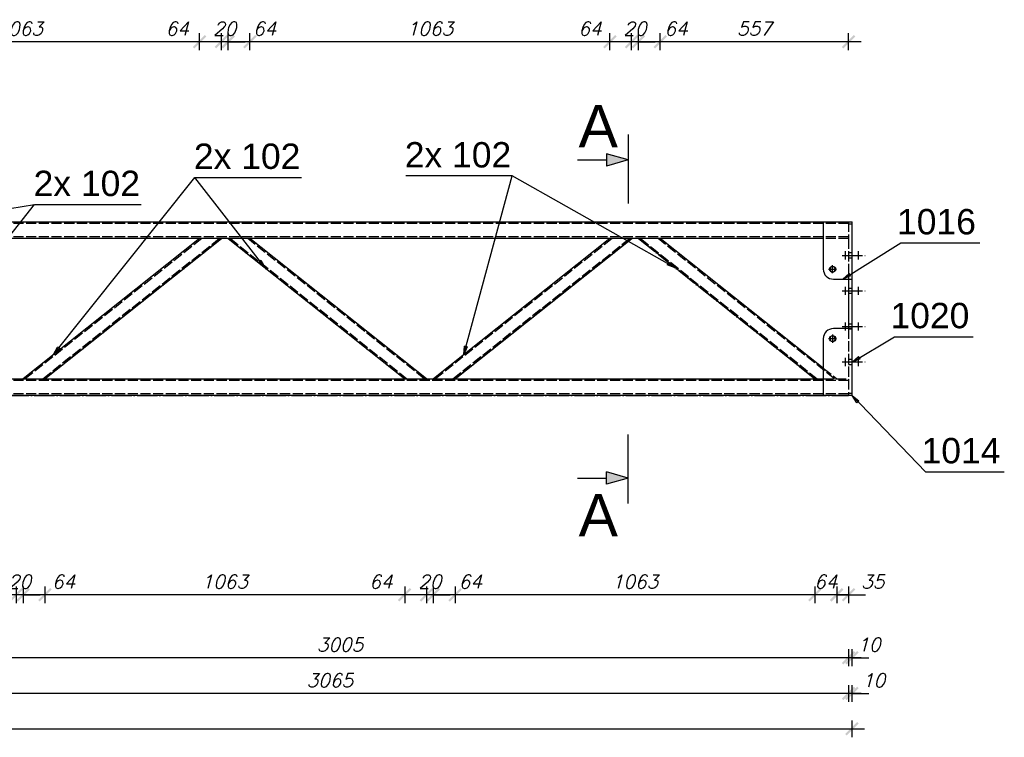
# Model space of a CAD drawing. Header units: millimetres. Extents: x 1814 to 94182, y 11562 to 49454.
# Tile 333 of 656: x 26336 to 26627, y 20977 to 21189. Entities that reach past the tile are written whole.
import ezdxf

# ---------------------------------------------------------------- set-up
doc = ezdxf.new("R2010")
doc.units = ezdxf.units.MM
doc.linetypes.add('ACAD_ISO02W100', pattern=[15, 12, -3])
doc.linetypes.add('ACAD_ISO04W100', pattern=[30, 24, -3, 0, -3])
doc.layers.add('wymiar', color=135, linetype='Continuous', lineweight=9)
doc.styles.add('ARIAL', font='arial.ttf')
doc.styles.add('CutSymbolDown', font='arial.ttf', dxfattribs={"height": 5})
doc.styles.add('CutSymbolUp', font='arial.ttf', dxfattribs={"height": 5})
doc.styles.add('WYMIARY', font='simplex.shx', dxfattribs={"oblique": 15})
doc.dimstyles.new('1-25', dxfattribs={"dimscale": 25, "dimtxt": 0.16, "dimasz": 0.2, "dimexe": 0.1, "dimexo": 0.1, "dimgap": 0.075, "dimtad": 1, "dimdec": 0, "dimlfac": 10, "dimrnd": 0.01, "dimzin": 9, "dimtxsty": 'WYMIARY', "dimblk": 'ARCHTICK', "dimcen": 0.2, "dimdle": 0.15, "dimadec": 1, "dimazin": 1, "dimtfac": 1, "dimtdec": 0, "dimtix": 1, "dimtmove": 2, "dimatfit": 3, "dimldrblk": 'ARCHTICK', "dimfxl": 0, "dimarcsym": 0})

# ---------------------------------------------------------------- blocks, each defined once
blk = doc.blocks.new('sectionup')
blk.add_hatch(color=256).paths.add_polyline_path([(-2.55, 0.73), (-2.55, -0.73), (0, 0)])
at = {"color": 7, "linetype": 'Continuous'}
for p, q in [((0, 3), (0, -5.15)), ((-6, 0), (-2.55, 0))]:
    blk.add_line(p, q, dxfattribs=at)
for p, q in [((0, 0), (-2.55, 0.73)), ((-2.55, 0.73), (-2.55, -0.73)), ((0, 0), (-2.55, -0.73))]:
    blk.add_line(p, q)
blk = doc.blocks.new('sectiondown')
blk.add_hatch(color=256).paths.add_polyline_path([(0, 0), (-2.55, 0.73), (-2.55, -0.73)])
at = {"color": 7, "linetype": 'Continuous'}
for p, q in [((0, -3), (0, 5.15)), ((-6, 0), (-2.55, 0))]:
    blk.add_line(p, q, dxfattribs=at)
for p, q in [((0, 0), (-2.55, 0.73)), ((-2.55, -0.73), (-2.55, 0.73)), ((0, 0), (-2.55, -0.73))]:
    blk.add_line(p, q)
blk = doc.blocks.new('_ARCHTICK')
at = {"color": 0, "linetype": 'ByBlock', "lineweight": -2}
blk.add_solid([(0.398, 0.309), (0.309, 0.398), (-0.309, -0.398), (-0.398, -0.309)], dxfattribs=at)
blk = doc.blocks.new('*D2471')
at = {"layer": 'Defpoints', "color": 0}
for p in [(26581.34, 21129.74), (26582.34, 21129.74), (26581.34, 21000.91)]:
    blk.add_point(p, dxfattribs=at)
at = {"layer": 'wymiar', "color": 0, "lineweight": -2}
for p, q in [((26581.34, 21003.41), (26581.34, 20998.41)), ((26582.34, 21003.41), (26582.34, 20998.41)), ((26581.34, 21000.91), (26576.34, 21000.91)), ((26582.34, 21000.91), (26581.34, 21000.91)), ((26582.34, 21000.91), (26587.34, 21000.91))]:
    blk.add_line(p, q, dxfattribs=at)
at = {"layer": 'wymiar', "color": 0, "lineweight": -2, "xscale": 5, "yscale": 5, "zscale": 5}
blk.add_blockref('_ARCHTICK', (26581.34, 21000.91), dxfattribs=at)
at = {"layer": 'wymiar', "color": 0, "lineweight": -2, "xscale": 5, "yscale": 5, "zscale": 5, "rotation": 180}
blk.add_blockref('_ARCHTICK', (26582.34, 21000.91), dxfattribs=at)
at = {"layer": 'wymiar', "color": 0, "insert": (26587.38, 21004.78), "char_height": 4, "attachment_point": 5, "style": 'WYMIARY'}
blk.add_mtext('10', dxfattribs=at)
blk = doc.blocks.new('*D2472')
at = {"layer": 'Defpoints', "color": 0}
for p in [(26581.34, 21129.74), (26280.85, 21115.75), (26280.85, 21000.91)]:
    blk.add_point(p, dxfattribs=at)
at = {"layer": 'wymiar', "color": 0, "lineweight": -2}
for p, q in [((26280.85, 21003.41), (26280.85, 20998.41)), ((26581.34, 21003.41), (26581.34, 20998.41)), ((26585.09, 21000.91), (26277.1, 21000.91))]:
    blk.add_line(p, q, dxfattribs=at)
at = {"layer": 'wymiar', "color": 0, "lineweight": -2, "xscale": 5, "yscale": 5, "zscale": 5, "rotation": 180}
blk.add_blockref('_ARCHTICK', (26280.85, 21000.91), dxfattribs=at)
at = {"layer": 'wymiar', "color": 0, "lineweight": -2, "xscale": 5, "yscale": 5, "zscale": 5}
blk.add_blockref('_ARCHTICK', (26581.34, 21000.91), dxfattribs=at)
at = {"layer": 'wymiar', "color": 0, "insert": (26431.1, 21004.78), "char_height": 4, "attachment_point": 5, "style": 'WYMIARY'}
blk.add_mtext('3005', dxfattribs=at)
blk = doc.blocks.new('*D2478')
at = {"layer": 'Defpoints', "color": 0}
for p in [(26581.34, 21078.34), (26582.34, 21078.34), (26581.34, 20990.35)]:
    blk.add_point(p, dxfattribs=at)
at = {"layer": 'wymiar', "color": 0, "lineweight": -2}
for p, q in [((26581.34, 20992.85), (26581.34, 20987.85)), ((26582.34, 20992.85), (26582.34, 20987.85)), ((26581.34, 20990.35), (26576.34, 20990.35)), ((26582.34, 20990.35), (26581.34, 20990.35)), ((26582.34, 20990.35), (26587.34, 20990.35))]:
    blk.add_line(p, q, dxfattribs=at)
at = {"layer": 'wymiar', "color": 0, "lineweight": -2, "xscale": 5, "yscale": 5, "zscale": 5}
blk.add_blockref('_ARCHTICK', (26581.34, 20990.35), dxfattribs=at)
at = {"layer": 'wymiar', "color": 0, "lineweight": -2, "xscale": 5, "yscale": 5, "zscale": 5, "rotation": 180}
blk.add_blockref('_ARCHTICK', (26582.34, 20990.35), dxfattribs=at)
at = {"layer": 'wymiar', "color": 0, "insert": (26588.74, 20994.22), "char_height": 4, "attachment_point": 5, "style": 'WYMIARY'}
blk.add_mtext('10', dxfattribs=at)
blk = doc.blocks.new('*D2479')
at = {"layer": 'Defpoints', "color": 0}
for p in [(26274.85, 21105.46), (26581.34, 21078.34), (26274.85, 20990.35)]:
    blk.add_point(p, dxfattribs=at)
at = {"layer": 'wymiar', "color": 0, "lineweight": -2}
for p, q in [((26274.85, 20992.85), (26274.85, 20987.85)), ((26581.34, 20992.85), (26581.34, 20987.85)), ((26585.09, 20990.35), (26271.1, 20990.35))]:
    blk.add_line(p, q, dxfattribs=at)
at = {"layer": 'wymiar', "color": 0, "lineweight": -2, "xscale": 5, "yscale": 5, "zscale": 5, "rotation": 180}
blk.add_blockref('_ARCHTICK', (26274.85, 20990.35), dxfattribs=at)
at = {"layer": 'wymiar', "color": 0, "lineweight": -2, "xscale": 5, "yscale": 5, "zscale": 5}
blk.add_blockref('_ARCHTICK', (26581.34, 20990.35), dxfattribs=at)
at = {"layer": 'wymiar', "color": 0, "insert": (26428.1, 20994.22), "char_height": 4, "attachment_point": 5, "style": 'WYMIARY'}
blk.add_mtext('3065', dxfattribs=at)
blk = doc.blocks.new('*D2485')
at = {"layer": 'Defpoints', "color": 0}
for p in [(25512.37, 21104.04), (26582.34, 21104.04), (26582.34, 20979.9)]:
    blk.add_point(p, dxfattribs=at)
at = {"layer": 'wymiar', "color": 0, "lineweight": -2}
for p, q in [((25512.37, 20982.4), (25512.37, 20977.4)), ((26582.34, 20982.4), (26582.34, 20977.4)), ((25508.62, 20979.9), (26586.09, 20979.9))]:
    blk.add_line(p, q, dxfattribs=at)
at = {"layer": 'wymiar', "color": 0, "lineweight": -2, "xscale": 5, "yscale": 5, "zscale": 5, "rotation": 180}
blk.add_blockref('_ARCHTICK', (25512.37, 20979.9), dxfattribs=at)
at = {"layer": 'wymiar', "color": 0, "lineweight": -2, "xscale": 5, "yscale": 5, "zscale": 5}
blk.add_blockref('_ARCHTICK', (26582.34, 20979.9), dxfattribs=at)
at = {"layer": 'wymiar', "color": 0, "insert": (26047.35, 20983.78), "char_height": 4, "attachment_point": 5, "style": 'WYMIARY'}
blk.add_mtext('10700', dxfattribs=at)
blk = doc.blocks.new('*D2486')
at = {"layer": 'Defpoints', "color": 0}
for p in [(26525.68, 21182.92), (26525.68, 21124.74), (26581.34, 21124.74)]:
    blk.add_point(p, dxfattribs=at)
at = {"layer": 'wymiar', "color": 0, "lineweight": -2}
for p, q in [((26525.68, 21180.42), (26525.68, 21185.42)), ((26581.34, 21180.42), (26581.34, 21185.42)), ((26585.09, 21182.92), (26521.93, 21182.92))]:
    blk.add_line(p, q, dxfattribs=at)
at = {"layer": 'wymiar', "color": 0, "lineweight": -2, "xscale": 5, "yscale": 5, "zscale": 5, "rotation": 180}
blk.add_blockref('_ARCHTICK', (26525.68, 21182.92), dxfattribs=at)
at = {"layer": 'wymiar', "color": 0, "lineweight": -2, "xscale": 5, "yscale": 5, "zscale": 5}
blk.add_blockref('_ARCHTICK', (26581.34, 21182.92), dxfattribs=at)
at = {"layer": 'wymiar', "color": 0, "insert": (26553.51, 21186.79), "char_height": 4, "attachment_point": 5, "style": 'WYMIARY'}
blk.add_mtext('557', dxfattribs=at)
blk = doc.blocks.new('*D2487')
at = {"layer": 'Defpoints', "color": 0}
for p in [(26519.25, 21182.92), (26519.25, 21124.74), (26525.68, 21124.74)]:
    blk.add_point(p, dxfattribs=at)
at = {"layer": 'wymiar', "color": 0, "lineweight": -2}
for p, q in [((26519.25, 21180.42), (26519.25, 21185.42)), ((26525.68, 21180.42), (26525.68, 21185.42)), ((26529.43, 21182.92), (26515.5, 21182.92))]:
    blk.add_line(p, q, dxfattribs=at)
at = {"layer": 'wymiar', "color": 0, "lineweight": -2, "xscale": 5, "yscale": 5, "zscale": 5, "rotation": 180}
blk.add_blockref('_ARCHTICK', (26519.25, 21182.92), dxfattribs=at)
at = {"layer": 'wymiar', "color": 0, "lineweight": -2, "xscale": 5, "yscale": 5, "zscale": 5}
blk.add_blockref('_ARCHTICK', (26525.68, 21182.92), dxfattribs=at)
at = {"layer": 'wymiar', "color": 0, "insert": (26530.37, 21186.79), "char_height": 4, "attachment_point": 5, "style": 'WYMIARY'}
blk.add_mtext('64', dxfattribs=at)
blk = doc.blocks.new('*D2488')
at = {"layer": 'Defpoints', "color": 0}
for p in [(26517.25, 21182.92), (26517.25, 21124.74), (26519.25, 21124.74)]:
    blk.add_point(p, dxfattribs=at)
at = {"layer": 'wymiar', "color": 0, "lineweight": -2}
for p, q in [((26517.25, 21180.42), (26517.25, 21185.42)), ((26519.25, 21180.42), (26519.25, 21185.42)), ((26517.25, 21182.92), (26512.25, 21182.92)), ((26519.25, 21182.92), (26517.25, 21182.92)), ((26519.25, 21182.92), (26524.25, 21182.92))]:
    blk.add_line(p, q, dxfattribs=at)
at = {"layer": 'wymiar', "color": 0, "lineweight": -2, "xscale": 5, "yscale": 5, "zscale": 5}
blk.add_blockref('_ARCHTICK', (26517.25, 21182.92), dxfattribs=at)
at = {"layer": 'wymiar', "color": 0, "lineweight": -2, "xscale": 5, "yscale": 5, "zscale": 5, "rotation": 180}
blk.add_blockref('_ARCHTICK', (26519.25, 21182.92), dxfattribs=at)
at = {"layer": 'wymiar', "color": 0, "insert": (26518.25, 21186.79), "char_height": 4, "attachment_point": 5, "style": 'WYMIARY'}
blk.add_mtext('20', dxfattribs=at)
blk = doc.blocks.new('*D2489')
at = {"layer": 'Defpoints', "color": 0}
for p in [(26510.81, 21182.92), (26510.81, 21124.74), (26517.25, 21124.74)]:
    blk.add_point(p, dxfattribs=at)
at = {"layer": 'wymiar', "color": 0, "lineweight": -2}
for p, q in [((26510.81, 21180.42), (26510.81, 21185.42)), ((26517.25, 21180.42), (26517.25, 21185.42)), ((26521, 21182.92), (26507.06, 21182.92))]:
    blk.add_line(p, q, dxfattribs=at)
at = {"layer": 'wymiar', "color": 0, "lineweight": -2, "xscale": 5, "yscale": 5, "zscale": 5, "rotation": 180}
blk.add_blockref('_ARCHTICK', (26510.81, 21182.92), dxfattribs=at)
at = {"layer": 'wymiar', "color": 0, "lineweight": -2, "xscale": 5, "yscale": 5, "zscale": 5}
blk.add_blockref('_ARCHTICK', (26517.25, 21182.92), dxfattribs=at)
at = {"layer": 'wymiar', "color": 0, "insert": (26504.95, 21186.79), "char_height": 4, "attachment_point": 5, "style": 'WYMIARY'}
blk.add_mtext('64', dxfattribs=at)
blk = doc.blocks.new('*D2490')
at = {"layer": 'Defpoints', "color": 0}
for p in [(26404.48, 21182.92), (26404.48, 21124.74), (26510.81, 21124.74)]:
    blk.add_point(p, dxfattribs=at)
at = {"layer": 'wymiar', "color": 0, "lineweight": -2}
for p, q in [((26404.48, 21180.42), (26404.48, 21185.42)), ((26510.81, 21180.42), (26510.81, 21185.42)), ((26514.56, 21182.92), (26400.73, 21182.92))]:
    blk.add_line(p, q, dxfattribs=at)
at = {"layer": 'wymiar', "color": 0, "lineweight": -2, "xscale": 5, "yscale": 5, "zscale": 5, "rotation": 180}
blk.add_blockref('_ARCHTICK', (26404.48, 21182.92), dxfattribs=at)
at = {"layer": 'wymiar', "color": 0, "lineweight": -2, "xscale": 5, "yscale": 5, "zscale": 5}
blk.add_blockref('_ARCHTICK', (26510.81, 21182.92), dxfattribs=at)
at = {"layer": 'wymiar', "color": 0, "insert": (26457.65, 21186.79), "char_height": 4, "attachment_point": 5, "style": 'WYMIARY'}
blk.add_mtext('1063', dxfattribs=at)
blk = doc.blocks.new('*D2491')
at = {"layer": 'Defpoints', "color": 0}
for p in [(26398.05, 21182.92), (26398.05, 21124.74), (26404.48, 21124.74)]:
    blk.add_point(p, dxfattribs=at)
at = {"layer": 'wymiar', "color": 0, "lineweight": -2}
for p, q in [((26398.05, 21180.42), (26398.05, 21185.42)), ((26404.48, 21180.42), (26404.48, 21185.42)), ((26408.23, 21182.92), (26394.3, 21182.92))]:
    blk.add_line(p, q, dxfattribs=at)
at = {"layer": 'wymiar', "color": 0, "lineweight": -2, "xscale": 5, "yscale": 5, "zscale": 5, "rotation": 180}
blk.add_blockref('_ARCHTICK', (26398.05, 21182.92), dxfattribs=at)
at = {"layer": 'wymiar', "color": 0, "lineweight": -2, "xscale": 5, "yscale": 5, "zscale": 5}
blk.add_blockref('_ARCHTICK', (26404.48, 21182.92), dxfattribs=at)
at = {"layer": 'wymiar', "color": 0, "insert": (26408.81, 21186.79), "char_height": 4, "attachment_point": 5, "style": 'WYMIARY'}
blk.add_mtext('64', dxfattribs=at)
blk = doc.blocks.new('*D2492')
at = {"layer": 'Defpoints', "color": 0}
for p in [(26396.05, 21182.92), (26396.05, 21124.74), (26398.05, 21124.74)]:
    blk.add_point(p, dxfattribs=at)
at = {"layer": 'wymiar', "color": 0, "lineweight": -2}
for p, q in [((26396.05, 21180.42), (26396.05, 21185.42)), ((26398.05, 21180.42), (26398.05, 21185.42)), ((26396.05, 21182.92), (26391.05, 21182.92)), ((26398.05, 21182.92), (26396.05, 21182.92)), ((26398.05, 21182.92), (26403.05, 21182.92))]:
    blk.add_line(p, q, dxfattribs=at)
at = {"layer": 'wymiar', "color": 0, "lineweight": -2, "xscale": 5, "yscale": 5, "zscale": 5}
blk.add_blockref('_ARCHTICK', (26396.05, 21182.92), dxfattribs=at)
at = {"layer": 'wymiar', "color": 0, "lineweight": -2, "xscale": 5, "yscale": 5, "zscale": 5, "rotation": 180}
blk.add_blockref('_ARCHTICK', (26398.05, 21182.92), dxfattribs=at)
at = {"layer": 'wymiar', "color": 0, "insert": (26397.05, 21186.79), "char_height": 4, "attachment_point": 5, "style": 'WYMIARY'}
blk.add_mtext('20', dxfattribs=at)
blk = doc.blocks.new('*D2493')
at = {"layer": 'Defpoints', "color": 0}
for p in [(26389.61, 21182.92), (26389.61, 21124.74), (26396.05, 21124.74)]:
    blk.add_point(p, dxfattribs=at)
at = {"layer": 'wymiar', "color": 0, "lineweight": -2}
for p, q in [((26389.61, 21180.42), (26389.61, 21185.42)), ((26396.05, 21180.42), (26396.05, 21185.42)), ((26399.8, 21182.92), (26385.86, 21182.92))]:
    blk.add_line(p, q, dxfattribs=at)
at = {"layer": 'wymiar', "color": 0, "lineweight": -2, "xscale": 5, "yscale": 5, "zscale": 5, "rotation": 180}
blk.add_blockref('_ARCHTICK', (26389.61, 21182.92), dxfattribs=at)
at = {"layer": 'wymiar', "color": 0, "lineweight": -2, "xscale": 5, "yscale": 5, "zscale": 5}
blk.add_blockref('_ARCHTICK', (26396.05, 21182.92), dxfattribs=at)
at = {"layer": 'wymiar', "color": 0, "insert": (26383.04, 21186.79), "char_height": 4, "attachment_point": 5, "style": 'WYMIARY'}
blk.add_mtext('64', dxfattribs=at)
blk = doc.blocks.new('*D2494')
at = {"layer": 'Defpoints', "color": 0}
for p in [(26283.28, 21182.92), (26283.28, 21124.74), (26389.61, 21124.74)]:
    blk.add_point(p, dxfattribs=at)
at = {"layer": 'wymiar', "color": 0, "lineweight": -2}
for p, q in [((26283.28, 21180.42), (26283.28, 21185.42)), ((26389.61, 21180.42), (26389.61, 21185.42)), ((26393.36, 21182.92), (26279.53, 21182.92))]:
    blk.add_line(p, q, dxfattribs=at)
at = {"layer": 'wymiar', "color": 0, "lineweight": -2, "xscale": 5, "yscale": 5, "zscale": 5, "rotation": 180}
blk.add_blockref('_ARCHTICK', (26283.28, 21182.92), dxfattribs=at)
at = {"layer": 'wymiar', "color": 0, "lineweight": -2, "xscale": 5, "yscale": 5, "zscale": 5}
blk.add_blockref('_ARCHTICK', (26389.61, 21182.92), dxfattribs=at)
at = {"layer": 'wymiar', "color": 0, "insert": (26336.45, 21186.79), "char_height": 4, "attachment_point": 5, "style": 'WYMIARY'}
blk.add_mtext('1063', dxfattribs=at)
blk = doc.blocks.new('*D2528')
at = {"layer": 'Defpoints', "color": 0}
for p in [(26577.83, 21083.34), (26581.34, 21083.34), (26577.83, 21019.5)]:
    blk.add_point(p, dxfattribs=at)
at = {"layer": 'wymiar', "color": 0, "lineweight": -2}
for p, q in [((26577.83, 21019.5), (26572.83, 21019.5)), ((26577.83, 21022), (26577.83, 21017)), ((26581.34, 21019.5), (26577.83, 21019.5)), ((26581.34, 21022), (26581.34, 21017)), ((26581.34, 21019.5), (26586.34, 21019.5))]:
    blk.add_line(p, q, dxfattribs=at)
at = {"layer": 'wymiar', "color": 0, "lineweight": -2, "xscale": 5, "yscale": 5, "zscale": 5}
blk.add_blockref('_ARCHTICK', (26577.83, 21019.5), dxfattribs=at)
at = {"layer": 'wymiar', "color": 0, "lineweight": -2, "xscale": 5, "yscale": 5, "zscale": 5, "rotation": 180}
blk.add_blockref('_ARCHTICK', (26581.34, 21019.5), dxfattribs=at)
at = {"layer": 'wymiar', "color": 0, "insert": (26588.49, 21023.38), "char_height": 4, "attachment_point": 5, "style": 'WYMIARY'}
blk.add_mtext('35', dxfattribs=at)
blk = doc.blocks.new('*D2529')
at = {"layer": 'Defpoints', "color": 0}
for p in [(26571.39, 21083.34), (26577.83, 21083.34), (26571.39, 21019.5)]:
    blk.add_point(p, dxfattribs=at)
at = {"layer": 'wymiar', "color": 0, "lineweight": -2}
for p, q in [((26571.39, 21019.5), (26566.39, 21019.5)), ((26571.39, 21022), (26571.39, 21017)), ((26577.83, 21019.5), (26571.39, 21019.5)), ((26577.83, 21022), (26577.83, 21017)), ((26577.83, 21019.5), (26582.83, 21019.5))]:
    blk.add_line(p, q, dxfattribs=at)
at = {"layer": 'wymiar', "color": 0, "lineweight": -2, "xscale": 5, "yscale": 5, "zscale": 5}
blk.add_blockref('_ARCHTICK', (26571.39, 21019.5), dxfattribs=at)
at = {"layer": 'wymiar', "color": 0, "lineweight": -2, "xscale": 5, "yscale": 5, "zscale": 5, "rotation": 180}
blk.add_blockref('_ARCHTICK', (26577.83, 21019.5), dxfattribs=at)
at = {"layer": 'wymiar', "color": 0, "insert": (26574.61, 21023.38), "char_height": 4, "attachment_point": 5, "style": 'WYMIARY'}
blk.add_mtext('64', dxfattribs=at)
blk = doc.blocks.new('*D2530')
at = {"layer": 'Defpoints', "color": 0}
for p in [(26465.1, 21083.34), (26571.39, 21083.34), (26465.1, 21019.5)]:
    blk.add_point(p, dxfattribs=at)
at = {"layer": 'wymiar', "color": 0, "lineweight": -2}
for p, q in [((26575.14, 21019.5), (26461.35, 21019.5)), ((26465.1, 21022), (26465.1, 21017)), ((26571.39, 21022), (26571.39, 21017))]:
    blk.add_line(p, q, dxfattribs=at)
at = {"layer": 'wymiar', "color": 0, "lineweight": -2, "xscale": 5, "yscale": 5, "zscale": 5, "rotation": 180}
blk.add_blockref('_ARCHTICK', (26465.1, 21019.5), dxfattribs=at)
at = {"layer": 'wymiar', "color": 0, "lineweight": -2, "xscale": 5, "yscale": 5, "zscale": 5}
blk.add_blockref('_ARCHTICK', (26571.39, 21019.5), dxfattribs=at)
at = {"layer": 'wymiar', "color": 0, "insert": (26518.25, 21023.38), "char_height": 4, "attachment_point": 5, "style": 'WYMIARY'}
blk.add_mtext('1063', dxfattribs=at)
blk = doc.blocks.new('*D2531')
at = {"layer": 'Defpoints', "color": 0}
for p in [(26458.66, 21083.34), (26465.1, 21083.34), (26458.66, 21019.5)]:
    blk.add_point(p, dxfattribs=at)
at = {"layer": 'wymiar', "color": 0, "lineweight": -2}
for p, q in [((26468.85, 21019.5), (26454.91, 21019.5)), ((26458.66, 21022), (26458.66, 21017)), ((26465.1, 21022), (26465.1, 21017))]:
    blk.add_line(p, q, dxfattribs=at)
at = {"layer": 'wymiar', "color": 0, "lineweight": -2, "xscale": 5, "yscale": 5, "zscale": 5, "rotation": 180}
blk.add_blockref('_ARCHTICK', (26458.66, 21019.5), dxfattribs=at)
at = {"layer": 'wymiar', "color": 0, "lineweight": -2, "xscale": 5, "yscale": 5, "zscale": 5}
blk.add_blockref('_ARCHTICK', (26465.1, 21019.5), dxfattribs=at)
at = {"layer": 'wymiar', "color": 0, "insert": (26469.61, 21023.38), "char_height": 4, "attachment_point": 5, "style": 'WYMIARY'}
blk.add_mtext('64', dxfattribs=at)
blk = doc.blocks.new('*D2532')
at = {"layer": 'Defpoints', "color": 0}
for p in [(26456.63, 21083.34), (26458.66, 21083.34), (26456.63, 21019.5)]:
    blk.add_point(p, dxfattribs=at)
at = {"layer": 'wymiar', "color": 0, "lineweight": -2}
for p, q in [((26456.63, 21019.5), (26451.63, 21019.5)), ((26456.63, 21022), (26456.63, 21017)), ((26458.66, 21019.5), (26456.63, 21019.5)), ((26458.66, 21022), (26458.66, 21017)), ((26458.66, 21019.5), (26463.66, 21019.5))]:
    blk.add_line(p, q, dxfattribs=at)
at = {"layer": 'wymiar', "color": 0, "lineweight": -2, "xscale": 5, "yscale": 5, "zscale": 5}
blk.add_blockref('_ARCHTICK', (26456.63, 21019.5), dxfattribs=at)
at = {"layer": 'wymiar', "color": 0, "lineweight": -2, "xscale": 5, "yscale": 5, "zscale": 5, "rotation": 180}
blk.add_blockref('_ARCHTICK', (26458.66, 21019.5), dxfattribs=at)
at = {"layer": 'wymiar', "color": 0, "insert": (26457.65, 21023.38), "char_height": 4, "attachment_point": 5, "style": 'WYMIARY'}
blk.add_mtext('20', dxfattribs=at)
blk = doc.blocks.new('*D2533')
at = {"layer": 'Defpoints', "color": 0}
for p in [(26450.2, 21083.34), (26456.63, 21083.34), (26450.2, 21019.5)]:
    blk.add_point(p, dxfattribs=at)
at = {"layer": 'wymiar', "color": 0, "lineweight": -2}
for p, q in [((26460.38, 21019.5), (26446.45, 21019.5)), ((26450.2, 21022), (26450.2, 21017)), ((26456.63, 21022), (26456.63, 21017))]:
    blk.add_line(p, q, dxfattribs=at)
at = {"layer": 'wymiar', "color": 0, "lineweight": -2, "xscale": 5, "yscale": 5, "zscale": 5, "rotation": 180}
blk.add_blockref('_ARCHTICK', (26450.2, 21019.5), dxfattribs=at)
at = {"layer": 'wymiar', "color": 0, "lineweight": -2, "xscale": 5, "yscale": 5, "zscale": 5}
blk.add_blockref('_ARCHTICK', (26456.63, 21019.5), dxfattribs=at)
at = {"layer": 'wymiar', "color": 0, "insert": (26443.17, 21023.38), "char_height": 4, "attachment_point": 5, "style": 'WYMIARY'}
blk.add_mtext('64', dxfattribs=at)
blk = doc.blocks.new('*D2534')
at = {"layer": 'Defpoints', "color": 0}
for p in [(26343.9, 21083.34), (26450.2, 21083.34), (26343.9, 21019.5)]:
    blk.add_point(p, dxfattribs=at)
at = {"layer": 'wymiar', "color": 0, "lineweight": -2}
for p, q in [((26453.95, 21019.5), (26340.15, 21019.5)), ((26343.9, 21022), (26343.9, 21017)), ((26450.2, 21022), (26450.2, 21017))]:
    blk.add_line(p, q, dxfattribs=at)
at = {"layer": 'wymiar', "color": 0, "lineweight": -2, "xscale": 5, "yscale": 5, "zscale": 5, "rotation": 180}
blk.add_blockref('_ARCHTICK', (26343.9, 21019.5), dxfattribs=at)
at = {"layer": 'wymiar', "color": 0, "lineweight": -2, "xscale": 5, "yscale": 5, "zscale": 5}
blk.add_blockref('_ARCHTICK', (26450.2, 21019.5), dxfattribs=at)
at = {"layer": 'wymiar', "color": 0, "insert": (26397.05, 21023.38), "char_height": 4, "attachment_point": 5, "style": 'WYMIARY'}
blk.add_mtext('1063', dxfattribs=at)
blk = doc.blocks.new('*D2535')
at = {"layer": 'Defpoints', "color": 0}
for p in [(26337.47, 21083.34), (26343.9, 21083.34), (26337.47, 21019.5)]:
    blk.add_point(p, dxfattribs=at)
at = {"layer": 'wymiar', "color": 0, "lineweight": -2}
for p, q in [((26347.65, 21019.5), (26333.72, 21019.5)), ((26337.47, 21022), (26337.47, 21017)), ((26343.9, 21022), (26343.9, 21017))]:
    blk.add_line(p, q, dxfattribs=at)
at = {"layer": 'wymiar', "color": 0, "lineweight": -2, "xscale": 5, "yscale": 5, "zscale": 5, "rotation": 180}
blk.add_blockref('_ARCHTICK', (26337.47, 21019.5), dxfattribs=at)
at = {"layer": 'wymiar', "color": 0, "lineweight": -2, "xscale": 5, "yscale": 5, "zscale": 5}
blk.add_blockref('_ARCHTICK', (26343.9, 21019.5), dxfattribs=at)
at = {"layer": 'wymiar', "color": 0, "insert": (26349.42, 21023.38), "char_height": 4, "attachment_point": 5, "style": 'WYMIARY'}
blk.add_mtext('64', dxfattribs=at)
blk = doc.blocks.new('*D2536')
at = {"layer": 'Defpoints', "color": 0}
for p in [(26335.43, 21083.34), (26337.47, 21083.34), (26335.43, 21019.5)]:
    blk.add_point(p, dxfattribs=at)
at = {"layer": 'wymiar', "color": 0, "lineweight": -2}
for p, q in [((26335.43, 21019.5), (26330.43, 21019.5)), ((26335.43, 21022), (26335.43, 21017)), ((26337.47, 21019.5), (26335.43, 21019.5)), ((26337.47, 21022), (26337.47, 21017)), ((26337.47, 21019.5), (26342.47, 21019.5))]:
    blk.add_line(p, q, dxfattribs=at)
at = {"layer": 'wymiar', "color": 0, "lineweight": -2, "xscale": 5, "yscale": 5, "zscale": 5}
blk.add_blockref('_ARCHTICK', (26335.43, 21019.5), dxfattribs=at)
at = {"layer": 'wymiar', "color": 0, "lineweight": -2, "xscale": 5, "yscale": 5, "zscale": 5, "rotation": 180}
blk.add_blockref('_ARCHTICK', (26337.47, 21019.5), dxfattribs=at)
at = {"layer": 'wymiar', "color": 0, "insert": (26336.45, 21023.38), "char_height": 4, "attachment_point": 5, "style": 'WYMIARY'}
blk.add_mtext('20', dxfattribs=at)
blk = doc.blocks.new('*D2537')
at = {"layer": 'Defpoints', "color": 0}
for p in [(26329, 21083.34), (26335.43, 21083.34), (26329, 21019.5)]:
    blk.add_point(p, dxfattribs=at)
at = {"layer": 'wymiar', "color": 0, "lineweight": -2}
for p, q in [((26339.18, 21019.5), (26325.25, 21019.5)), ((26329, 21022), (26329, 21017)), ((26335.43, 21022), (26335.43, 21017))]:
    blk.add_line(p, q, dxfattribs=at)
at = {"layer": 'wymiar', "color": 0, "lineweight": -2, "xscale": 5, "yscale": 5, "zscale": 5, "rotation": 180}
blk.add_blockref('_ARCHTICK', (26329, 21019.5), dxfattribs=at)
at = {"layer": 'wymiar', "color": 0, "lineweight": -2, "xscale": 5, "yscale": 5, "zscale": 5}
blk.add_blockref('_ARCHTICK', (26335.43, 21019.5), dxfattribs=at)
at = {"layer": 'wymiar', "color": 0, "insert": (26321.87, 21023.38), "char_height": 4, "attachment_point": 5, "style": 'WYMIARY'}
blk.add_mtext('64', dxfattribs=at)

msp = doc.modelspace()

# ---------------------------------------------------------------- linework, layer by layer
at = {"color": 7}
for p, q in [((26346.45, 21090.463), (26388.245, 21142.823)), ((26467.65, 21090.463), (26481.991, 21143.25)), ((26265.858, 21123.163), (26340.877, 21134.796))]:
    msp.add_line(p, q, dxfattribs=at)
at = {"color": 10, "linetype": 'ACAD_ISO04W100', "ltscale": 0.25}
for p, q in [((25512.366, 21129.744), (26581.366, 21129.744)), ((26396.066, 21124.744), (26343.916, 21083.344)), ((26398.066, 21124.744), (26450.216, 21083.344)), ((26517.266, 21124.744), (26465.116, 21083.344)), ((26519.266, 21124.744), (26571.416, 21083.344)), ((26579.413, 21119.794), (26586.818, 21119.794)), ((26580.413, 21118.594), (26580.413, 21120.994)), ((26580.413, 21119.794), (26580.413, 21119.794)), ((26584.318, 21118.594), (26584.318, 21120.994)), ((26584.318, 21119.794), (26584.318, 21119.794)), ((26580.413, 21108.094), (26580.413, 21110.494)), ((26584.318, 21108.094), (26584.318, 21110.494)), ((26579.413, 21109.294), (26586.818, 21109.294)), ((26580.413, 21109.294), (26580.413, 21109.294)), ((26584.318, 21109.294), (26584.318, 21109.294)), ((26579.413, 21098.794), (26586.818, 21098.794)), ((26580.413, 21097.594), (26580.413, 21099.994)), ((26580.413, 21098.794), (26580.413, 21098.794)), ((26584.318, 21097.594), (26584.318, 21099.994)), ((26584.318, 21098.794), (26584.318, 21098.794)), ((26580.413, 21087.094), (26580.413, 21089.494)), ((26584.318, 21087.094), (26584.318, 21089.494)), ((26579.413, 21088.294), (26586.818, 21088.294)), ((26580.413, 21088.294), (26580.413, 21088.294)), ((26584.318, 21088.294), (26584.318, 21088.294)), ((25512.366, 21078.344), (26581.366, 21078.344))]:
    msp.add_line(p, q, dxfattribs=at)
at = {"color": 84, "linetype": 'ACAD_ISO02W100', "ltscale": 0.25}
for p, q in [((26581.366, 21129.244), (25512.366, 21129.244)), ((26581.366, 21129.744), (26581.366, 21124.744)), ((26582.365, 21128.994), (26581.366, 21128.994)), ((26581.366, 21125.244), (25512.366, 21125.244)), ((26390.275, 21124.744), (26338.126, 21083.344)), ((26343.272, 21083.344), (26395.422, 21124.744)), ((26398.709, 21124.744), (26450.859, 21083.344)), ((26456.006, 21083.344), (26403.856, 21124.744)), ((26511.475, 21124.744), (26459.326, 21083.344)), ((26464.472, 21083.344), (26516.622, 21124.744)), ((26519.909, 21124.744), (26572.059, 21083.344)), ((26577.206, 21083.344), (26525.056, 21124.744)), ((26581.366, 21124.744), (26573.865, 21124.744)), ((26581.366, 21124.744), (26581.366, 21112.75)), ((26582.366, 21120.494), (26581.366, 21120.494)), ((26581.366, 21119.094), (26582.366, 21119.094)), ((26582.366, 21109.994), (26581.366, 21109.994)), ((26581.366, 21108.594), (26582.366, 21108.594)), ((26582.366, 21099.494), (26581.366, 21099.494)), ((26581.366, 21098.164), (26581.366, 21079.094)), ((26581.366, 21098.094), (26582.366, 21098.094)), ((26573.865, 21086.507), (26577.849, 21083.344)), ((26582.366, 21088.994), (26581.366, 21088.994)), ((26581.366, 21087.594), (26582.366, 21087.594)), ((26581.366, 21082.844), (25512.366, 21082.844)), ((26573.865, 21083.344), (26581.366, 21083.344)), ((26581.366, 21078.844), (25512.366, 21078.844)), ((26581.366, 21079.094), (26581.366, 21078.344)), ((26581.366, 21079.094), (26582.365, 21079.094))]:
    msp.add_line(p, q, dxfattribs=at)
at = {"color": 145, "linetype": 'Continuous', "ltscale": 0.25}
for p, q in [((26280.867, 21129.744), (26573.865, 21129.744)), ((26573.865, 21129.744), (26582.365, 21129.744)), ((26573.865, 21129.744), (26573.865, 21115.75)), ((26582.365, 21112.75), (26582.365, 21129.744)), ((26582.365, 21129.744), (26582.366, 21129.744)), ((26582.365, 21128.994), (26582.366, 21128.994)), ((26582.366, 21129.524), (26582.366, 21129.744)), ((26582.366, 21128.994), (26582.366, 21129.524)), ((26582.366, 21079.094), (26582.366, 21128.994)), ((26573.865, 21124.744), (26280.867, 21124.744)), ((26389.632, 21124.744), (26337.482, 21083.344)), ((26343.916, 21083.344), (26396.065, 21124.744)), ((26398.066, 21124.744), (26450.216, 21083.344)), ((26456.649, 21083.344), (26404.499, 21124.744)), ((26510.832, 21124.744), (26458.682, 21083.344)), ((26465.116, 21083.344), (26517.265, 21124.744)), ((26571.416, 21083.344), (26519.266, 21124.744)), ((26573.865, 21086.507), (26525.699, 21124.744)), ((26576.865, 21112.75), (26582.365, 21112.75)), ((26581.366, 21112.75), (26581.366, 21098.164)), ((26582.365, 21098.164), (26576.865, 21098.164)), ((26582.365, 21078.344), (26582.365, 21098.164)), ((26573.865, 21095.164), (26573.865, 21078.344)), ((26280.867, 21083.344), (26573.865, 21083.344)), ((26573.865, 21078.344), (26280.867, 21078.344)), ((26582.365, 21078.344), (26573.865, 21078.344)), ((26582.365, 21079.094), (26582.366, 21079.094)), ((26582.366, 21078.344), (26582.365, 21078.344)), ((26582.366, 21078.564), (26582.366, 21079.094)), ((26582.366, 21078.344), (26582.366, 21078.564))]:
    msp.add_line(p, q, dxfattribs=at)
at = {"color": 0, "linetype": 'ByBlock', "lineweight": -2}
for p, q in [((26407.746, 21118.337, -2), (26407.087, 21117.826, -2)), ((26408.948, 21116.105, -2), (26407.087, 21117.826, -2)), ((26407.746, 21118.337, -2), (26408.948, 21116.105, -2)), ((26528.174, 21117.696, -2), (26527.765, 21116.97, -2)), ((26530.148, 21116.105, -2), (26527.765, 21116.97, -2)), ((26528.174, 21117.696, -2), (26530.148, 21116.105, -2)), ((26579.615, 21112.75), (26581.514, 21114.428)), ((26581.955, 21113.722), (26579.615, 21112.75)), ((26581.955, 21113.722), (26581.514, 21114.428)), ((26346.45, 21090.463, -2), (26347.684, 21092.677, -2)), ((26348.335, 21092.157, -2), (26347.684, 21092.677, -2)), ((26467.65, 21090.463, -2), (26467.904, 21092.985, -2)), ((26468.708, 21092.767, -2), (26467.65, 21090.463, -2)), ((26468.708, 21092.767, -2), (26467.904, 21092.985, -2)), ((26348.335, 21092.157, -2), (26346.45, 21090.463, -2)), ((26582.365, 21088.254), (26584.294, 21089.897)), ((26584.723, 21089.183), (26584.294, 21089.897)), ((26584.723, 21089.183), (26582.365, 21088.254)), ((26583.8, 21076.255, -1.5), (26582.365, 21078.344, -1.5)), ((26582.365, 21078.344, -1.5), (26584.4, 21076.833, -1.5)), ((26583.8, 21076.255, -1.5), (26584.4, 21076.833, -1.5))]:
    msp.add_line(p, q, dxfattribs=at)
at = {"color": 7}
for points in [[(26408.948, 21116.105), (26388.245, 21142.823), (26419.703, 21142.823)], [(26530.148, 21116.105), (26481.991, 21143.25), (26450.533, 21143.25)], [(26313.723, 21100.591), (26340.877, 21134.796), (26372.335, 21134.796)], [(26579.615, 21112.75), (26596.798, 21123.492), (26620.106, 21123.492)], [(26582.365, 21088.254), (26594.865, 21095.754), (26618.173, 21095.754)], [(26582.365, 21078.344), (26604.044, 21055.844), (26627.353, 21055.844)]]:
    msp.add_lwpolyline(points, dxfattribs=at)
at = {"color": 7, "linetype": 'Continuous', "ltscale": 0.25}
for points in [[(26575.415, 21115.709), (26576.615, 21115.709), (26576.615, 21116.909)], [(26576.615, 21116.509), (26576.309, 21116.448), (26576.049, 21116.275), (26575.876, 21116.015), (26575.815, 21115.709), (26575.876, 21115.403), (26576.049, 21115.143), (26576.309, 21114.97), (26576.615, 21114.909), (26576.921, 21114.97), (26577.181, 21115.143), (26577.354, 21115.403), (26577.415, 21115.709), (26577.354, 21116.015), (26577.181, 21116.275), (26576.921, 21116.448), (26576.615, 21116.509)], [(26576.615, 21114.509), (26576.615, 21115.709), (26577.815, 21115.709)], [(26576.615, 21096.364), (26576.615, 21095.164), (26575.415, 21095.164)], [(26576.615, 21094.364), (26576.921, 21094.424), (26577.181, 21094.598), (26577.354, 21094.857), (26577.415, 21095.164), (26577.354, 21095.47), (26577.181, 21095.729), (26576.921, 21095.903), (26576.615, 21095.964), (26576.309, 21095.903), (26576.049, 21095.729), (26575.876, 21095.47), (26575.815, 21095.164), (26575.876, 21094.857), (26576.049, 21094.598), (26576.309, 21094.424), (26576.615, 21094.364)], [(26577.815, 21095.164), (26576.615, 21095.164), (26576.615, 21093.964)]]:
    msp.add_lwpolyline(points, dxfattribs=at)
at = {"color": 145, "linetype": 'Continuous', "ltscale": 0.25}
for centre in [(26576.615, 21115.709), (26576.615, 21095.164)]:
    msp.add_circle(centre, 0.9, dxfattribs=at)
for centre, start, end in [((26576.865, 21115.75), 180, 270), ((26576.865, 21095.164), 90, 180)]:
    msp.add_arc(centre, 3, start, end, dxfattribs=at)

# ---------------------------------------------------------------- block references
at = {"xscale": 2.499949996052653, "yscale": 2.499949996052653, "zscale": 2.499949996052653}
for name, p in [('sectionup', (26516.246, 21147.976)), ('sectiondown', (26516.246, 21054.011))]:
    msp.add_blockref(name, p, dxfattribs=at)

# ---------------------------------------------------------------- texts
at = {"color": 96}
for style, p in [('CutSymbolUp', (26501.562, 21151.693)), ('CutSymbolDown', (26501.579, 21036.745))]:
    msp.add_text('A', height=12.5, dxfattribs=dict(at, style=style)).set_placement(p)
at = {"color": 7, "style": 'ARIAL'}
for s, p in [('2x 102', (26450.226, 21145.75)), ('2x 102', (26387.938, 21145.323)), ('2x 102', (26340.57, 21137.296)), ('1016', (26595.657, 21125.992)), ('1020', (26593.724, 21098.254)), ('1014', (26602.903, 21058.344))]:
    msp.add_text(s, height=7.5, dxfattribs=at).set_placement(p)

# ---------------------------------------------------------------- dimensions: what is measured, and where the dimension line sits
at = {"layer": 'wymiar'}
for base, p1, p2, picture, middle in [((26283.284, 21182.917), (26389.615, 21124.744), (26283.284, 21124.744), '*D2494', (26336.449, 21186.792)), ((26396.048, 21182.917), (26398.048, 21124.744), (26396.048, 21124.744), '*D2492', (26397.048, 21186.792)), ((26404.481, 21182.917), (26510.812, 21124.744), (26404.481, 21124.744), '*D2490', (26457.647, 21186.792)), ((26517.246, 21182.917), (26519.245, 21124.744), (26517.246, 21124.744), '*D2488', (26518.246, 21186.792)), ((26525.679, 21182.917), (26581.344, 21124.744), (26525.679, 21124.744), '*D2486', (26553.511, 21186.792)), ((26280.851, 21000.906), (26581.344, 21129.744), (26280.851, 21115.75), '*D2472', (26431.098, 21004.781)), ((26582.344, 20979.901), (25512.366, 21104.044), (26582.344, 21104.044), '*D2485', (26047.355, 20983.776)), ((26274.85, 20990.349), (26581.344, 21078.345), (26274.85, 21105.457), '*D2479', (26428.097, 20994.224)), ((26335.433, 21019.505), (26337.466, 21083.345), (26335.433, 21083.345), '*D2536', (26336.449, 21023.38)), ((26343.899, 21019.505), (26450.197, 21083.345), (26343.899, 21083.345), '*D2534', (26397.048, 21023.38)), ((26456.63, 21019.505), (26458.663, 21083.345), (26456.63, 21083.345), '*D2532', (26457.647, 21023.38)), ((26465.096, 21019.505), (26571.394, 21083.345), (26465.096, 21083.345), '*D2530', (26518.245, 21023.38)), ((26571.394, 21019.505), (26577.828, 21083.345), (26571.394, 21083.345), '*D2529', (26574.611, 21023.38))]:
    dim = msp.add_linear_dim(base=base, p1=p1, p2=p2, angle=180, dimstyle='1-25', dxfattribs=at)
    dim.commit()
    dim.dimension.update_dxf_attribs({"geometry": picture, "text_midpoint": middle})
for base, p1, p2, picture, middle in [((26389.615, 21182.917), (26396.048, 21124.744), (26389.615, 21124.744), '*D2493', (26383.041, 21186.792)), ((26398.048, 21182.917), (26404.481, 21124.744), (26398.048, 21124.744), '*D2491', (26408.815, 21186.792)), ((26510.812, 21182.917), (26517.246, 21124.744), (26510.812, 21124.744), '*D2489', (26504.954, 21186.792)), ((26519.245, 21182.917), (26525.679, 21124.744), (26519.245, 21124.744), '*D2487', (26530.369, 21186.792)), ((26581.344, 21000.906), (26582.343, 21129.744), (26581.344, 21129.744), '*D2471', (26587.383, 21004.781)), ((26328.999, 21019.505), (26335.433, 21083.345), (26328.999, 21083.345), '*D2537', (26321.871, 21023.38)), ((26337.466, 21019.505), (26343.899, 21083.345), (26337.466, 21083.345), '*D2535', (26349.425, 21023.38)), ((26450.197, 21019.505), (26456.63, 21083.345), (26450.197, 21083.345), '*D2533', (26443.167, 21023.38)), ((26458.663, 21019.505), (26465.096, 21083.345), (26458.663, 21083.345), '*D2531', (26469.614, 21023.38)), ((26577.828, 21019.505), (26581.344, 21083.345), (26577.828, 21083.345), '*D2528', (26588.492, 21023.38)), ((26581.344, 20990.349), (26582.343, 21078.345), (26581.344, 21078.345), '*D2478', (26588.741, 20994.224))]:
    dim = msp.add_linear_dim(base=base, p1=p1, p2=p2, angle=180, dimstyle='1-25', dxfattribs=at)
    dim.commit()
    dim.dimension.update_dxf_attribs({"geometry": picture, "text_midpoint": middle, "dimtype": 160})

doc.saveas('drawing.dxf')
